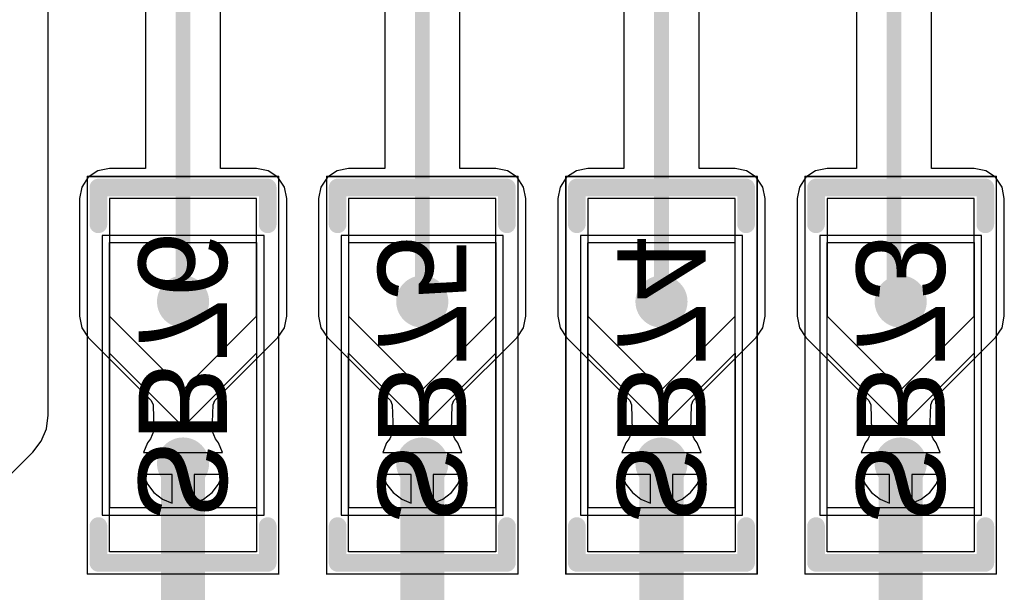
# Model space of a CAD drawing. Header units: millimetres. Extents: x 138 to 555, y 26 to 334.
# Tile 474 of 656: x 281.36 to 288.05, y 135.66 to 139.55. Entities that reach past the tile are written whole.
import ezdxf

# ---------------------------------------------------------------- set-up
doc = ezdxf.new("R2010")
doc.units = ezdxf.units.MM
for name, color, linetype in [('BottomLayer', 5, 'Continuous'), ('BottomOverlay', 54, 'Continuous'), ('BottomPaste', 16, 'Continuous'), ('BottomSolder', 6, 'Continuous'), ('Mechanical21', 56, 'Continuous'), ('Mechanical30', 56, 'Continuous')]:
    doc.layers.add(name, color=color, linetype=linetype)

# ---------------------------------------------------------------- blocks, each defined once
blk = doc.blocks.new('SOLDER_BRIDGE_R0603_0R_B_634')
at = {"layer": 'BottomLayer'}
for p, q in [((-1.2, 0.5), (-1.2, 0.5)), ((-1.2, 0.5), (-1.2, -0.5)), ((-0.4, 0.5), (-1.2, 0.5)), ((0.1, 0), (-0.4, 0.5)), ((0.35, 0), (-0.15, 0.5)), ((-0.15, 0.5), (1.2, 0.5)), ((1.2, 0.5), (1.2, -0.5)), ((-0.4, -0.5), (0.1, 0)), ((-0.15, -0.5), (0.35, 0)), ((-1.2, -0.5), (-0.4, -0.5)), ((-0.15, -0.5), (-0.15, -0.5)), ((1.2, -0.5), (-0.15, -0.5))]:
    blk.add_line(p, q, dxfattribs=at)
at = {"layer": 'BottomLayer', "const_width": 0.127}
for points in [[(-0.5635, 0, 1), (-0.4365, 0, 1)], [(0.5365, 0, 1), (0.6635, 0, 1)]]:
    blk.add_lwpolyline(points, format="xyb", close=True, dxfattribs=at)
at = {"layer": 'BottomOverlay', "const_width": 0.12}
for points in [[(-1.275, -0.175), (-1.275, 0.575)], [(-1.025, 0.575), (-1.275, 0.575)], [(1.275, 0.575), (1.025, 0.575)], [(1.275, -0.575), (1.275, 0.575)], [(-1.275, -0.575), (-1.275, -0.175)], [(-1.025, -0.575), (-1.275, -0.575)], [(1.275, -0.575), (1.025, -0.575)]]:
    blk.add_lwpolyline(points, dxfattribs=at)
at = {"layer": 'BottomOverlay', "const_width": 0.06}
for points in [[(-1.305, 0.575, 1), (-1.245, 0.575, 1)], [(-1.305, 0.575, 1), (-1.245, 0.575, 1)], [(-1.055, 0.575, 1), (-0.995, 0.575, 1)], [(0.995, 0.575, 1), (1.055, 0.575, 1)], [(1.245, 0.575, 1), (1.305, 0.575, 1)], [(1.245, 0.575, 1), (1.305, 0.575, 1)], [(-1.305, -0.175, 1), (-1.245, -0.175, 1)], [(-1.305, -0.175, 1), (-1.245, -0.175, 1)], [(-1.305, -0.575, 1), (-1.245, -0.575, 1)], [(-1.305, -0.575, 1), (-1.245, -0.575, 1)], [(-1.055, -0.575, 1), (-0.995, -0.575, 1)], [(0.995, -0.575, 1), (1.055, -0.575, 1)], [(1.245, -0.575, 1), (1.305, -0.575, 1)], [(1.245, -0.575, 1), (1.305, -0.575, 1)]]:
    blk.add_lwpolyline(points, format="xyb", close=True, dxfattribs=at)
at = {"layer": 'BottomPaste', "const_width": 0.127}
for points in [[(-0.5635, 0, 1), (-0.4365, 0, 1)], [(0.5365, 0, 1), (0.6635, 0, 1)]]:
    blk.add_lwpolyline(points, format="xyb", close=True, dxfattribs=at)
at = {"layer": 'BottomSolder'}
for p, q in [((0.95, 0.55), (-0.95, 0.55)), ((-0.95, 0.55), (-0.95, -0.55)), ((0.95, -0.55), (0.95, 0.55)), ((-0.95, -0.55), (-0.95, -0.55)), ((-0.95, -0.55), (0.95, -0.55))]:
    blk.add_line(p, q, dxfattribs=at)
at = {"layer": 'BottomSolder', "const_width": 0.177}
for points in [[(-0.5885, 0, 1), (-0.4115, 0, 1)], [(0.5115, 0, 1), (0.6885, 0, 1)]]:
    blk.add_lwpolyline(points, format="xyb", close=True, dxfattribs=at)
at = {"layer": 'Mechanical21', "const_width": 0.01}
for points in [[(-1.35, -0.65), (-1.35, 0.65)], [(1.35, 0.65), (-1.35, 0.65)], [(1.35, -0.65), (1.35, 0.65)], [(-0.2, -0.65), (-1.35, -0.65)], [(1.35, -0.65), (-0.2, -0.65)]]:
    blk.add_lwpolyline(points, dxfattribs=at)
at = {"layer": 'Mechanical21', "const_width": 0.005}
for points in [[(-1.3525, 0.65, 1), (-1.3475, 0.65, 1)], [(-1.3525, 0.65, 1), (-1.3475, 0.65, 1)], [(1.3475, 0.65, 1), (1.3525, 0.65, 1)], [(1.3475, 0.65, 1), (1.3525, 0.65, 1)], [(-1.3525, -0.65, 1), (-1.3475, -0.65, 1)], [(-1.3525, -0.65, 1), (-1.3475, -0.65, 1)], [(-0.2025, -0.65, 1), (-0.1975, -0.65, 1)], [(-0.2025, -0.65, 1), (-0.1975, -0.65, 1)], [(1.3475, -0.65, 1), (1.3525, -0.65, 1)], [(1.3475, -0.65, 1), (1.3525, -0.65, 1)]]:
    blk.add_lwpolyline(points, format="xyb", close=True, dxfattribs=at)
at = {"layer": 'Mechanical30', "const_width": 0.01}
for points in [[(-0.9, -0.5), (-0.9, 0.5)], [(0.9, 0.5), (-0.9, 0.5)], [(0.9, -0.5), (0.9, 0.5)], [(0.9, -0.5), (-0.9, -0.5)]]:
    blk.add_lwpolyline(points, dxfattribs=at)
at = {"layer": 'Mechanical30', "const_width": 0.005}
for points in [[(-0.9025, 0.5, 1), (-0.8975, 0.5, 1)], [(-0.9025, 0.5, 1), (-0.8975, 0.5, 1)], [(0.8975, 0.5, 1), (0.9025, 0.5, 1)], [(0.8975, 0.5, 1), (0.9025, 0.5, 1)], [(-0.9025, -0.5, 1), (-0.8975, -0.5, 1)], [(-0.9025, -0.5, 1), (-0.8975, -0.5, 1)], [(0.8975, -0.5, 1), (0.9025, -0.5, 1)], [(0.8975, -0.5, 1), (0.9025, -0.5, 1)]]:
    blk.add_lwpolyline(points, format="xyb", close=True, dxfattribs=at)
blk = doc.blocks.new('SOLDER_BRIDGE_R0603_0R_B_635')
at = {"layer": 'BottomLayer'}
for p, q in [((-1.2, 0.5), (-1.2, 0.5)), ((-1.2, 0.5), (-1.2, -0.5)), ((-0.4, 0.5), (-1.2, 0.5)), ((0.1, 0), (-0.4, 0.5)), ((0.35, 0), (-0.15, 0.5)), ((-0.15, 0.5), (1.2, 0.5)), ((1.2, 0.5), (1.2, -0.5)), ((-0.4, -0.5), (0.1, 0)), ((-0.15, -0.5), (0.35, 0)), ((-1.2, -0.5), (-0.4, -0.5)), ((-0.15, -0.5), (-0.15, -0.5)), ((1.2, -0.5), (-0.15, -0.5))]:
    blk.add_line(p, q, dxfattribs=at)
at = {"layer": 'BottomLayer', "const_width": 0.127}
for points in [[(-0.5635, 0, 1), (-0.4365, 0, 1)], [(0.5365, 0, 1), (0.6635, 0, 1)]]:
    blk.add_lwpolyline(points, format="xyb", close=True, dxfattribs=at)
at = {"layer": 'BottomOverlay', "const_width": 0.12}
for points in [[(-1.275, -0.175), (-1.275, 0.575)], [(-1.025, 0.575), (-1.275, 0.575)], [(1.275, 0.575), (1.025, 0.575)], [(1.275, -0.575), (1.275, 0.575)], [(-1.275, -0.575), (-1.275, -0.175)], [(-1.025, -0.575), (-1.275, -0.575)], [(1.275, -0.575), (1.025, -0.575)]]:
    blk.add_lwpolyline(points, dxfattribs=at)
at = {"layer": 'BottomOverlay', "const_width": 0.06}
for points in [[(-1.305, 0.575, 1), (-1.245, 0.575, 1)], [(-1.305, 0.575, 1), (-1.245, 0.575, 1)], [(-1.055, 0.575, 1), (-0.995, 0.575, 1)], [(0.995, 0.575, 1), (1.055, 0.575, 1)], [(1.245, 0.575, 1), (1.305, 0.575, 1)], [(1.245, 0.575, 1), (1.305, 0.575, 1)], [(-1.305, -0.175, 1), (-1.245, -0.175, 1)], [(-1.305, -0.175, 1), (-1.245, -0.175, 1)], [(-1.305, -0.575, 1), (-1.245, -0.575, 1)], [(-1.305, -0.575, 1), (-1.245, -0.575, 1)], [(-1.055, -0.575, 1), (-0.995, -0.575, 1)], [(0.995, -0.575, 1), (1.055, -0.575, 1)], [(1.245, -0.575, 1), (1.305, -0.575, 1)], [(1.245, -0.575, 1), (1.305, -0.575, 1)]]:
    blk.add_lwpolyline(points, format="xyb", close=True, dxfattribs=at)
at = {"layer": 'BottomPaste', "const_width": 0.127}
for points in [[(-0.5635, 0, 1), (-0.4365, 0, 1)], [(0.5365, 0, 1), (0.6635, 0, 1)]]:
    blk.add_lwpolyline(points, format="xyb", close=True, dxfattribs=at)
at = {"layer": 'BottomSolder'}
for p, q in [((0.95, 0.55), (-0.95, 0.55)), ((-0.95, 0.55), (-0.95, -0.55)), ((0.95, -0.55), (0.95, 0.55)), ((-0.95, -0.55), (-0.95, -0.55)), ((-0.95, -0.55), (0.95, -0.55))]:
    blk.add_line(p, q, dxfattribs=at)
at = {"layer": 'BottomSolder', "const_width": 0.177}
for points in [[(-0.5885, 0, 1), (-0.4115, 0, 1)], [(0.5115, 0, 1), (0.6885, 0, 1)]]:
    blk.add_lwpolyline(points, format="xyb", close=True, dxfattribs=at)
at = {"layer": 'Mechanical21', "const_width": 0.01}
for points in [[(-1.35, -0.65), (-1.35, 0.65)], [(1.35, 0.65), (-1.35, 0.65)], [(1.35, -0.65), (1.35, 0.65)], [(-0.2, -0.65), (-1.35, -0.65)], [(1.35, -0.65), (-0.2, -0.65)]]:
    blk.add_lwpolyline(points, dxfattribs=at)
at = {"layer": 'Mechanical21', "const_width": 0.005}
for points in [[(-1.3525, 0.65, 1), (-1.3475, 0.65, 1)], [(-1.3525, 0.65, 1), (-1.3475, 0.65, 1)], [(1.3475, 0.65, 1), (1.3525, 0.65, 1)], [(1.3475, 0.65, 1), (1.3525, 0.65, 1)], [(-1.3525, -0.65, 1), (-1.3475, -0.65, 1)], [(-1.3525, -0.65, 1), (-1.3475, -0.65, 1)], [(-0.2025, -0.65, 1), (-0.1975, -0.65, 1)], [(-0.2025, -0.65, 1), (-0.1975, -0.65, 1)], [(1.3475, -0.65, 1), (1.3525, -0.65, 1)], [(1.3475, -0.65, 1), (1.3525, -0.65, 1)]]:
    blk.add_lwpolyline(points, format="xyb", close=True, dxfattribs=at)
at = {"layer": 'Mechanical30', "const_width": 0.01}
for points in [[(-0.9, -0.5), (-0.9, 0.5)], [(0.9, 0.5), (-0.9, 0.5)], [(0.9, -0.5), (0.9, 0.5)], [(0.9, -0.5), (-0.9, -0.5)]]:
    blk.add_lwpolyline(points, dxfattribs=at)
at = {"layer": 'Mechanical30', "const_width": 0.005}
for points in [[(-0.9025, 0.5, 1), (-0.8975, 0.5, 1)], [(-0.9025, 0.5, 1), (-0.8975, 0.5, 1)], [(0.8975, 0.5, 1), (0.9025, 0.5, 1)], [(0.8975, 0.5, 1), (0.9025, 0.5, 1)], [(-0.9025, -0.5, 1), (-0.8975, -0.5, 1)], [(-0.9025, -0.5, 1), (-0.8975, -0.5, 1)], [(0.8975, -0.5, 1), (0.9025, -0.5, 1)], [(0.8975, -0.5, 1), (0.9025, -0.5, 1)]]:
    blk.add_lwpolyline(points, format="xyb", close=True, dxfattribs=at)
blk = doc.blocks.new('SOLDER_BRIDGE_R0603_0R_B_636')
at = {"layer": 'BottomLayer'}
for p, q in [((-1.2, 0.5), (-1.2, 0.5)), ((-1.2, 0.5), (-1.2, -0.5)), ((-0.4, 0.5), (-1.2, 0.5)), ((0.1, 0), (-0.4, 0.5)), ((0.35, 0), (-0.15, 0.5)), ((-0.15, 0.5), (1.2, 0.5)), ((1.2, 0.5), (1.2, -0.5)), ((-0.4, -0.5), (0.1, 0)), ((-0.15, -0.5), (0.35, 0)), ((-1.2, -0.5), (-0.4, -0.5)), ((-0.15, -0.5), (-0.15, -0.5)), ((1.2, -0.5), (-0.15, -0.5))]:
    blk.add_line(p, q, dxfattribs=at)
at = {"layer": 'BottomLayer', "const_width": 0.127}
for points in [[(-0.5635, 0, 1), (-0.4365, 0, 1)], [(0.5365, 0, 1), (0.6635, 0, 1)]]:
    blk.add_lwpolyline(points, format="xyb", close=True, dxfattribs=at)
at = {"layer": 'BottomOverlay', "const_width": 0.12}
for points in [[(-1.275, -0.175), (-1.275, 0.575)], [(-1.025, 0.575), (-1.275, 0.575)], [(1.275, 0.575), (1.025, 0.575)], [(1.275, -0.575), (1.275, 0.575)], [(-1.275, -0.575), (-1.275, -0.175)], [(-1.025, -0.575), (-1.275, -0.575)], [(1.275, -0.575), (1.025, -0.575)]]:
    blk.add_lwpolyline(points, dxfattribs=at)
at = {"layer": 'BottomOverlay', "const_width": 0.06}
for points in [[(-1.305, 0.575, 1), (-1.245, 0.575, 1)], [(-1.305, 0.575, 1), (-1.245, 0.575, 1)], [(-1.055, 0.575, 1), (-0.995, 0.575, 1)], [(0.995, 0.575, 1), (1.055, 0.575, 1)], [(1.245, 0.575, 1), (1.305, 0.575, 1)], [(1.245, 0.575, 1), (1.305, 0.575, 1)], [(-1.305, -0.175, 1), (-1.245, -0.175, 1)], [(-1.305, -0.175, 1), (-1.245, -0.175, 1)], [(-1.305, -0.575, 1), (-1.245, -0.575, 1)], [(-1.305, -0.575, 1), (-1.245, -0.575, 1)], [(-1.055, -0.575, 1), (-0.995, -0.575, 1)], [(0.995, -0.575, 1), (1.055, -0.575, 1)], [(1.245, -0.575, 1), (1.305, -0.575, 1)], [(1.245, -0.575, 1), (1.305, -0.575, 1)]]:
    blk.add_lwpolyline(points, format="xyb", close=True, dxfattribs=at)
at = {"layer": 'BottomPaste', "const_width": 0.127}
for points in [[(-0.5635, 0, 1), (-0.4365, 0, 1)], [(0.5365, 0, 1), (0.6635, 0, 1)]]:
    blk.add_lwpolyline(points, format="xyb", close=True, dxfattribs=at)
at = {"layer": 'BottomSolder'}
for p, q in [((0.95, 0.55), (-0.95, 0.55)), ((-0.95, 0.55), (-0.95, -0.55)), ((0.95, -0.55), (0.95, 0.55)), ((-0.95, -0.55), (-0.95, -0.55)), ((-0.95, -0.55), (0.95, -0.55))]:
    blk.add_line(p, q, dxfattribs=at)
at = {"layer": 'BottomSolder', "const_width": 0.177}
for points in [[(-0.5885, 0, 1), (-0.4115, 0, 1)], [(0.5115, 0, 1), (0.6885, 0, 1)]]:
    blk.add_lwpolyline(points, format="xyb", close=True, dxfattribs=at)
at = {"layer": 'Mechanical21', "const_width": 0.01}
for points in [[(-1.35, -0.65), (-1.35, 0.65)], [(1.35, 0.65), (-1.35, 0.65)], [(1.35, -0.65), (1.35, 0.65)], [(-0.2, -0.65), (-1.35, -0.65)], [(1.35, -0.65), (-0.2, -0.65)]]:
    blk.add_lwpolyline(points, dxfattribs=at)
at = {"layer": 'Mechanical21', "const_width": 0.005}
for points in [[(-1.3525, 0.65, 1), (-1.3475, 0.65, 1)], [(-1.3525, 0.65, 1), (-1.3475, 0.65, 1)], [(1.3475, 0.65, 1), (1.3525, 0.65, 1)], [(1.3475, 0.65, 1), (1.3525, 0.65, 1)], [(-1.3525, -0.65, 1), (-1.3475, -0.65, 1)], [(-1.3525, -0.65, 1), (-1.3475, -0.65, 1)], [(-0.2025, -0.65, 1), (-0.1975, -0.65, 1)], [(-0.2025, -0.65, 1), (-0.1975, -0.65, 1)], [(1.3475, -0.65, 1), (1.3525, -0.65, 1)], [(1.3475, -0.65, 1), (1.3525, -0.65, 1)]]:
    blk.add_lwpolyline(points, format="xyb", close=True, dxfattribs=at)
at = {"layer": 'Mechanical30', "const_width": 0.01}
for points in [[(-0.9, -0.5), (-0.9, 0.5)], [(0.9, 0.5), (-0.9, 0.5)], [(0.9, -0.5), (0.9, 0.5)], [(0.9, -0.5), (-0.9, -0.5)]]:
    blk.add_lwpolyline(points, dxfattribs=at)
at = {"layer": 'Mechanical30', "const_width": 0.005}
for points in [[(-0.9025, 0.5, 1), (-0.8975, 0.5, 1)], [(-0.9025, 0.5, 1), (-0.8975, 0.5, 1)], [(0.8975, 0.5, 1), (0.9025, 0.5, 1)], [(0.8975, 0.5, 1), (0.9025, 0.5, 1)], [(-0.9025, -0.5, 1), (-0.8975, -0.5, 1)], [(-0.9025, -0.5, 1), (-0.8975, -0.5, 1)], [(0.8975, -0.5, 1), (0.9025, -0.5, 1)], [(0.8975, -0.5, 1), (0.9025, -0.5, 1)]]:
    blk.add_lwpolyline(points, format="xyb", close=True, dxfattribs=at)
blk = doc.blocks.new('SOLDER_BRIDGE_R0603_0R_B_637')
at = {"layer": 'BottomLayer'}
for p, q in [((-1.2, 0.5), (-1.2, 0.5)), ((-1.2, 0.5), (-1.2, -0.5)), ((-0.4, 0.5), (-1.2, 0.5)), ((0.1, 0), (-0.4, 0.5)), ((0.35, 0), (-0.15, 0.5)), ((-0.15, 0.5), (1.2, 0.5)), ((1.2, 0.5), (1.2, -0.5)), ((-0.4, -0.5), (0.1, 0)), ((-0.15, -0.5), (0.35, 0)), ((-1.2, -0.5), (-0.4, -0.5)), ((-0.15, -0.5), (-0.15, -0.5)), ((1.2, -0.5), (-0.15, -0.5))]:
    blk.add_line(p, q, dxfattribs=at)
at = {"layer": 'BottomLayer', "const_width": 0.127}
for points in [[(-0.5635, 0, 1), (-0.4365, 0, 1)], [(0.5365, 0, 1), (0.6635, 0, 1)]]:
    blk.add_lwpolyline(points, format="xyb", close=True, dxfattribs=at)
at = {"layer": 'BottomOverlay', "const_width": 0.12}
for points in [[(-1.275, -0.175), (-1.275, 0.575)], [(-1.025, 0.575), (-1.275, 0.575)], [(1.275, 0.575), (1.025, 0.575)], [(1.275, -0.575), (1.275, 0.575)], [(-1.275, -0.575), (-1.275, -0.175)], [(-1.025, -0.575), (-1.275, -0.575)], [(1.275, -0.575), (1.025, -0.575)]]:
    blk.add_lwpolyline(points, dxfattribs=at)
at = {"layer": 'BottomOverlay', "const_width": 0.06}
for points in [[(-1.305, 0.575, 1), (-1.245, 0.575, 1)], [(-1.305, 0.575, 1), (-1.245, 0.575, 1)], [(-1.055, 0.575, 1), (-0.995, 0.575, 1)], [(0.995, 0.575, 1), (1.055, 0.575, 1)], [(1.245, 0.575, 1), (1.305, 0.575, 1)], [(1.245, 0.575, 1), (1.305, 0.575, 1)], [(-1.305, -0.175, 1), (-1.245, -0.175, 1)], [(-1.305, -0.175, 1), (-1.245, -0.175, 1)], [(-1.305, -0.575, 1), (-1.245, -0.575, 1)], [(-1.305, -0.575, 1), (-1.245, -0.575, 1)], [(-1.055, -0.575, 1), (-0.995, -0.575, 1)], [(0.995, -0.575, 1), (1.055, -0.575, 1)], [(1.245, -0.575, 1), (1.305, -0.575, 1)], [(1.245, -0.575, 1), (1.305, -0.575, 1)]]:
    blk.add_lwpolyline(points, format="xyb", close=True, dxfattribs=at)
at = {"layer": 'BottomPaste', "const_width": 0.127}
for points in [[(-0.5635, 0, 1), (-0.4365, 0, 1)], [(0.5365, 0, 1), (0.6635, 0, 1)]]:
    blk.add_lwpolyline(points, format="xyb", close=True, dxfattribs=at)
at = {"layer": 'BottomSolder'}
for p, q in [((0.95, 0.55), (-0.95, 0.55)), ((-0.95, 0.55), (-0.95, -0.55)), ((0.95, -0.55), (0.95, 0.55)), ((-0.95, -0.55), (-0.95, -0.55)), ((-0.95, -0.55), (0.95, -0.55))]:
    blk.add_line(p, q, dxfattribs=at)
at = {"layer": 'BottomSolder', "const_width": 0.177}
for points in [[(-0.5885, 0, 1), (-0.4115, 0, 1)], [(0.5115, 0, 1), (0.6885, 0, 1)]]:
    blk.add_lwpolyline(points, format="xyb", close=True, dxfattribs=at)
at = {"layer": 'Mechanical21', "const_width": 0.01}
for points in [[(-1.35, -0.65), (-1.35, 0.65)], [(1.35, 0.65), (-1.35, 0.65)], [(1.35, -0.65), (1.35, 0.65)], [(-0.2, -0.65), (-1.35, -0.65)], [(1.35, -0.65), (-0.2, -0.65)]]:
    blk.add_lwpolyline(points, dxfattribs=at)
at = {"layer": 'Mechanical21', "const_width": 0.005}
for points in [[(-1.3525, 0.65, 1), (-1.3475, 0.65, 1)], [(-1.3525, 0.65, 1), (-1.3475, 0.65, 1)], [(1.3475, 0.65, 1), (1.3525, 0.65, 1)], [(1.3475, 0.65, 1), (1.3525, 0.65, 1)], [(-1.3525, -0.65, 1), (-1.3475, -0.65, 1)], [(-1.3525, -0.65, 1), (-1.3475, -0.65, 1)], [(-0.2025, -0.65, 1), (-0.1975, -0.65, 1)], [(-0.2025, -0.65, 1), (-0.1975, -0.65, 1)], [(1.3475, -0.65, 1), (1.3525, -0.65, 1)], [(1.3475, -0.65, 1), (1.3525, -0.65, 1)]]:
    blk.add_lwpolyline(points, format="xyb", close=True, dxfattribs=at)
at = {"layer": 'Mechanical30', "const_width": 0.01}
for points in [[(-0.9, -0.5), (-0.9, 0.5)], [(0.9, 0.5), (-0.9, 0.5)], [(0.9, -0.5), (0.9, 0.5)], [(0.9, -0.5), (-0.9, -0.5)]]:
    blk.add_lwpolyline(points, dxfattribs=at)
at = {"layer": 'Mechanical30', "const_width": 0.005}
for points in [[(-0.9025, 0.5, 1), (-0.8975, 0.5, 1)], [(-0.9025, 0.5, 1), (-0.8975, 0.5, 1)], [(0.8975, 0.5, 1), (0.9025, 0.5, 1)], [(0.8975, 0.5, 1), (0.9025, 0.5, 1)], [(-0.9025, -0.5, 1), (-0.8975, -0.5, 1)], [(-0.9025, -0.5, 1), (-0.8975, -0.5, 1)], [(0.8975, -0.5, 1), (0.9025, -0.5, 1)], [(0.8975, -0.5, 1), (0.9025, -0.5, 1)]]:
    blk.add_lwpolyline(points, format="xyb", close=True, dxfattribs=at)

msp = doc.modelspace()

# ---------------------------------------------------------------- linework, layer by layer
at = {"layer": 'BottomLayer'}
for p, q in [((281.5541, 136.8601), (281.5541, 152.9429)), ((284.3504, 138.5363), (284.3504, 141.8586)), ((285.9754, 138.5363), (285.9754, 140.9952)), ((285.4656, 140.8896), (285.4656, 138.5363)), ((287.5545, 138.5363), (287.5545, 140.8537)), ((283.8406, 140.7568), (283.8406, 138.5363)), ((287.0447, 140.7481), (287.0447, 138.5363)), ((282.2156, 140.3492), (282.2156, 138.5363)), ((282.7254, 138.5363), (282.7254, 140.2436)), ((281.9705, 138.5363), (281.8924, 138.5208)), ((282.2156, 138.5363), (281.9705, 138.5363)), ((282.9705, 138.5363), (282.7254, 138.5363)), ((283.0485, 138.5208), (282.9705, 138.5363)), ((283.5955, 138.5363), (283.5174, 138.5208)), ((283.8406, 138.5363), (283.5955, 138.5363)), ((284.5955, 138.5363), (284.3504, 138.5363)), ((284.6735, 138.5208), (284.5955, 138.5363)), ((285.2205, 138.5363), (285.1424, 138.5208)), ((285.4656, 138.5363), (285.2205, 138.5363)), ((286.2205, 138.5363), (285.9754, 138.5363)), ((286.2985, 138.5208), (286.2205, 138.5363)), ((286.8455, 138.5363), (286.7674, 138.5208)), ((287.0447, 138.5363), (286.8455, 138.5363)), ((287.8455, 138.5363), (287.5545, 138.5363)), ((287.9235, 138.5208), (287.8455, 138.5363)), ((281.8263, 138.4766), (281.7821, 138.4104)), ((281.8924, 138.5208), (281.8263, 138.4766)), ((283.1147, 138.4766), (283.0485, 138.5208)), ((283.1589, 138.4104), (283.1147, 138.4766)), ((283.4513, 138.4766), (283.4071, 138.4104)), ((283.5174, 138.5208), (283.4513, 138.4766)), ((284.7397, 138.4766), (284.6735, 138.5208)), ((284.7839, 138.4104), (284.7397, 138.4766)), ((285.0763, 138.4766), (285.0321, 138.4104)), ((285.1424, 138.5208), (285.0763, 138.4766)), ((286.3647, 138.4766), (286.2985, 138.5208)), ((286.4089, 138.4104), (286.3647, 138.4766)), ((286.7013, 138.4766), (286.6571, 138.4104)), ((286.7674, 138.5208), (286.7013, 138.4766)), ((287.9897, 138.4766), (287.9235, 138.5208)), ((288.0339, 138.4104), (287.9897, 138.4766)), ((281.7821, 138.4104), (281.7665, 138.3324)), ((283.1744, 138.3324), (283.1589, 138.4104)), ((283.4071, 138.4104), (283.3915, 138.3324)), ((284.7994, 138.3324), (284.7839, 138.4104)), ((285.0321, 138.4104), (285.0165, 138.3324)), ((286.4244, 138.3324), (286.4089, 138.4104)), ((286.6571, 138.4104), (286.6415, 138.3324)), ((288.0494, 138.3324), (288.0339, 138.4104)), ((281.7665, 138.3324), (281.7665, 137.5324)), ((283.1744, 137.5324), (283.1744, 138.3324)), ((283.3915, 138.3324), (283.3915, 137.5324)), ((284.7994, 137.5324), (284.7994, 138.3324)), ((285.0165, 138.3324), (285.0165, 137.5324)), ((286.4244, 137.5324), (286.4244, 138.3324)), ((286.6415, 138.3324), (286.6415, 137.5324)), ((288.0494, 137.5324), (288.0494, 138.3324)), ((281.7665, 137.5324), (281.7665, 137.5324)), ((281.7665, 137.5324), (281.7821, 137.4544)), ((283.1589, 137.4544), (283.1744, 137.5324)), ((283.3915, 137.5324), (283.3915, 137.5324)), ((283.3915, 137.5324), (283.4071, 137.4544)), ((284.7839, 137.4544), (284.7994, 137.5324)), ((285.0165, 137.5324), (285.0165, 137.5324)), ((285.0165, 137.5324), (285.0321, 137.4544)), ((286.4089, 137.4544), (286.4244, 137.5324)), ((286.6415, 137.5324), (286.6415, 137.5324)), ((286.6415, 137.5324), (286.6571, 137.4544)), ((288.0339, 137.4544), (288.0494, 137.5324)), ((281.7821, 137.4544), (281.8263, 137.3882)), ((283.1147, 137.3882), (283.1589, 137.4544)), ((283.4071, 137.4544), (283.4513, 137.3882)), ((284.7397, 137.3882), (284.7839, 137.4544)), ((285.0321, 137.4544), (285.0763, 137.3882)), ((286.3647, 137.3882), (286.4089, 137.4544)), ((286.6571, 137.4544), (286.7013, 137.3882)), ((287.9897, 137.3882), (288.0339, 137.4544)), ((281.8263, 137.3882), (282.255, 136.9594)), ((282.6859, 136.9594), (283.1147, 137.3882)), ((283.4513, 137.3882), (283.88, 136.9594)), ((284.3109, 136.9594), (284.7397, 137.3882)), ((285.0763, 137.3882), (285.505, 136.9594)), ((285.9359, 136.9594), (286.3647, 137.3882)), ((286.7013, 137.3882), (287.13, 136.9594)), ((287.5609, 136.9594), (287.9897, 137.3882)), ((282.255, 136.9594), (282.2667, 136.931)), ((282.2667, 136.931), (282.2721, 136.7553)), ((282.6688, 136.7553), (282.6742, 136.931)), ((282.6742, 136.931), (282.6859, 136.9594)), ((283.88, 136.9594), (283.8917, 136.931)), ((283.8917, 136.931), (283.8971, 136.7553)), ((284.2938, 136.7553), (284.2992, 136.931)), ((284.2992, 136.931), (284.3109, 136.9594)), ((285.505, 136.9594), (285.5167, 136.931)), ((285.5167, 136.931), (285.5221, 136.7553)), ((285.9188, 136.7553), (285.9242, 136.931)), ((285.9242, 136.931), (285.9359, 136.9594)), ((287.13, 136.9594), (287.1417, 136.931)), ((287.1417, 136.931), (287.1471, 136.7553)), ((287.5438, 136.7553), (287.5492, 136.931)), ((287.5492, 136.931), (287.5609, 136.9594)), ((281.542, 136.7687), (281.5541, 136.8601)), ((281.5541, 136.8601), (281.5541, 136.8601)), ((281.5068, 136.6836), (281.542, 136.7687)), ((282.2721, 136.7553), (282.2492, 136.6991)), ((282.6917, 136.6991), (282.6688, 136.7553)), ((283.8971, 136.7553), (283.8742, 136.6991)), ((284.3167, 136.6991), (284.2938, 136.7553)), ((285.5221, 136.7553), (285.4992, 136.6991)), ((285.9417, 136.6991), (285.9188, 136.7553)), ((287.1471, 136.7553), (287.1242, 136.6991)), ((287.5667, 136.6991), (287.5438, 136.7553)), ((281.4507, 136.6105), (281.5068, 136.6836)), ((282.2285, 136.6721), (282.2017, 136.6074)), ((282.2492, 136.6991), (282.2285, 136.6721)), ((282.7124, 136.6721), (282.6917, 136.6991)), ((282.7392, 136.6074), (282.7124, 136.6721)), ((283.8535, 136.6721), (283.8267, 136.6074)), ((283.8742, 136.6991), (283.8535, 136.6721)), ((284.3374, 136.6721), (284.3167, 136.6991)), ((284.3642, 136.6074), (284.3374, 136.6721)), ((285.4785, 136.6721), (285.4517, 136.6074)), ((285.4992, 136.6991), (285.4785, 136.6721)), ((285.9624, 136.6721), (285.9417, 136.6991)), ((285.9892, 136.6074), (285.9624, 136.6721)), ((287.1035, 136.6721), (287.0767, 136.6074)), ((287.1242, 136.6991), (287.1035, 136.6721)), ((287.5874, 136.6721), (287.5667, 136.6991)), ((287.6142, 136.6074), (287.5874, 136.6721)), ((281.0428, 136.2026), (281.4507, 136.6105)), ((281.4507, 136.6105), (281.4507, 136.6105)), ((282.2017, 136.6074), (282.4705, 136.6074)), ((282.4705, 136.6074), (282.7392, 136.6074)), ((283.8267, 136.6074), (284.0955, 136.6074)), ((284.0955, 136.6074), (284.3642, 136.6074)), ((285.4517, 136.6074), (285.7205, 136.6074)), ((285.7205, 136.6074), (285.9892, 136.6074)), ((287.0767, 136.6074), (287.3455, 136.6074)), ((287.3455, 136.6074), (287.6142, 136.6074)), ((282.3955, 136.4574), (282.2017, 136.4574)), ((282.2017, 136.4574), (282.2285, 136.3927)), ((282.3955, 136.2636), (282.3955, 136.4574)), ((282.7392, 136.4574), (282.5455, 136.4574)), ((282.5455, 136.4574), (282.5455, 136.2636)), ((282.7124, 136.3927), (282.7392, 136.4574)), ((284.0205, 136.4574), (283.8267, 136.4574)), ((283.8267, 136.4574), (283.8535, 136.3927)), ((284.0205, 136.2636), (284.0205, 136.4574)), ((284.3642, 136.4574), (284.1705, 136.4574)), ((284.1705, 136.4574), (284.1705, 136.2636)), ((284.3374, 136.3927), (284.3642, 136.4574)), ((285.6455, 136.4574), (285.4517, 136.4574)), ((285.4517, 136.4574), (285.4785, 136.3927)), ((285.6455, 136.2636), (285.6455, 136.4574)), ((285.9892, 136.4574), (285.7955, 136.4574)), ((285.7955, 136.4574), (285.7955, 136.2636)), ((285.9624, 136.3927), (285.9892, 136.4574)), ((287.2705, 136.4574), (287.0767, 136.4574)), ((287.0767, 136.4574), (287.1035, 136.3927)), ((287.2705, 136.2636), (287.2705, 136.4574)), ((287.6142, 136.4574), (287.4205, 136.4574)), ((287.4205, 136.4574), (287.4205, 136.2636)), ((287.5874, 136.3927), (287.6142, 136.4574)), ((282.2285, 136.3927), (282.2729, 136.3348)), ((282.668, 136.3348), (282.7124, 136.3927)), ((283.8535, 136.3927), (283.8979, 136.3348)), ((284.293, 136.3348), (284.3374, 136.3927)), ((285.4785, 136.3927), (285.5229, 136.3348)), ((285.918, 136.3348), (285.9624, 136.3927)), ((287.1035, 136.3927), (287.1479, 136.3348)), ((287.543, 136.3348), (287.5874, 136.3927)), ((282.2729, 136.3348), (282.3308, 136.2904)), ((282.6102, 136.2904), (282.668, 136.3348)), ((283.8979, 136.3348), (283.9558, 136.2904)), ((284.2352, 136.2904), (284.293, 136.3348)), ((285.5229, 136.3348), (285.5808, 136.2904)), ((285.8602, 136.2904), (285.918, 136.3348)), ((287.1479, 136.3348), (287.2058, 136.2904)), ((287.4852, 136.2904), (287.543, 136.3348)), ((282.3308, 136.2904), (282.3955, 136.2636)), ((282.5455, 136.2636), (282.6102, 136.2904)), ((283.9558, 136.2904), (284.0205, 136.2636)), ((284.1705, 136.2636), (284.2352, 136.2904)), ((285.5808, 136.2904), (285.6455, 136.2636)), ((285.7955, 136.2636), (285.8602, 136.2904)), ((287.2058, 136.2904), (287.2705, 136.2636)), ((287.4205, 136.2636), (287.4852, 136.2904))]:
    msp.add_line(p, q, dxfattribs=at)
for points, const_width in [([(284.0955, 137.6324), (284.0955, 142.2901)], 0.1), ([(285.7205, 137.6324), (285.7205, 140.9952)], 0.1), ([(287.2996, 137.6783), (287.2996, 140.8537)], 0.1), ([(282.4705, 137.6324), (282.4705, 140.3492)], 0.1), ([(287.2996, 137.6783), (287.3454, 137.6324)], 0.1), ([(282.4705, 135.0865), (282.4705, 136.5324)], 0.3), ([(284.0955, 135.0919), (284.0955, 136.5324)], 0.3), ([(285.7205, 135.1745), (285.7205, 136.5324)], 0.3), ([(287.3454, 135.1177), (287.3454, 136.5324)], 0.3)]:
    msp.add_lwpolyline(points, dxfattribs=dict(at, const_width=const_width))
for points, const_width in [([(287.2746, 137.6783, 1), (287.3246, 137.6783, 1)], 0.05), ([(287.2746, 137.6783, 1), (287.3246, 137.6783, 1)], 0.05), ([(282.4455, 137.6324, 1), (282.4955, 137.6324, 1)], 0.05), ([(284.0705, 137.6324, 1), (284.1205, 137.6324, 1)], 0.05), ([(285.6955, 137.6324, 1), (285.7455, 137.6324, 1)], 0.05), ([(287.3204, 137.6324, 1), (287.3704, 137.6324, 1)], 0.05), ([(282.3955, 136.5324, 1), (282.5455, 136.5324, 1)], 0.15), ([(284.0205, 136.5324, 1), (284.1705, 136.5324, 1)], 0.15), ([(285.6455, 136.5324, 1), (285.7955, 136.5324, 1)], 0.15), ([(287.2704, 136.5324, 1), (287.4204, 136.5324, 1)], 0.15)]:
    msp.add_lwpolyline(points, format="xyb", close=True, dxfattribs=dict(at, const_width=const_width))

# ---------------------------------------------------------------- block references
at = {"rotation": 270}
for name, p in [('SOLDER_BRIDGE_R0603_0R_B_634', (282.4705, 137.1324)), ('SOLDER_BRIDGE_R0603_0R_B_635', (284.0955, 137.1324)), ('SOLDER_BRIDGE_R0603_0R_B_636', (285.7205, 137.1324)), ('SOLDER_BRIDGE_R0603_0R_B_637', (287.3455, 137.1324))]:
    msp.add_blockref(name, p, dxfattribs=at)

# ---------------------------------------------------------------- texts
at = {"layer": 'Mechanical30', "text_generation_flag": 2}
for s, p in [('SB76', (282.1686, 136.144)), ('SB75', (283.7942, 136.1186)), ('SB74', (285.4198, 136.1186)), ('SB73', (287.0454, 136.1186))]:
    msp.add_text(s, height=0.6, rotation=270, dxfattribs=at).set_placement(p)

doc.saveas('drawing.dxf')
